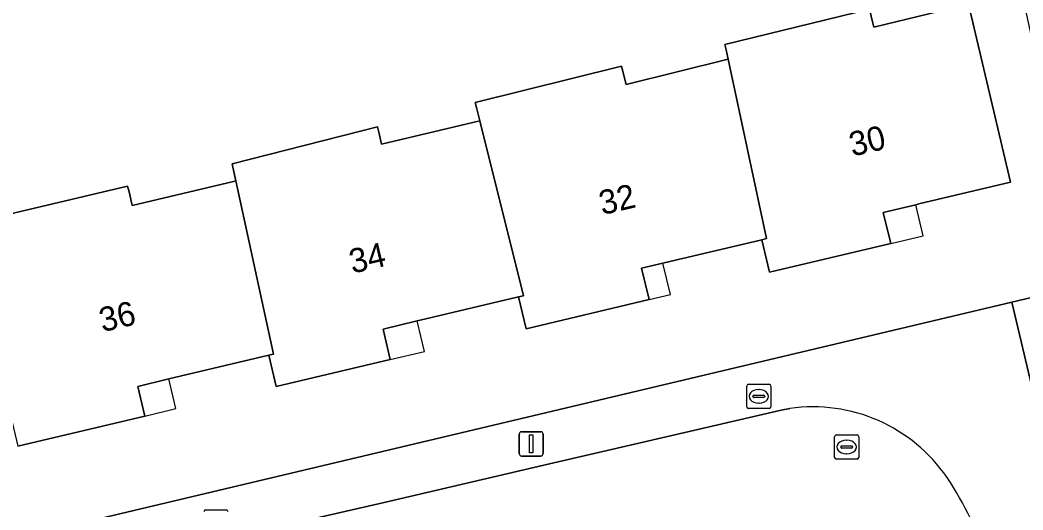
# Model space of a CAD drawing. Extents: x 162026 to 163502, y 387295 to 388169.
# Drawn here: x 163078.49 to 163119.9, y 387912.59 to 387932.82 of the extents above; entities that cross this region are included whole.
import ezdxf

# ---------------------------------------------------------------- set-up
doc = ezdxf.new("R2010")
doc.units = 0
for name, color, linetype in [('IMGEO_Erf', 7, 'Continuous'), ('IMGEO_Kolk', 7, 'Continuous'), ('IMGEO_Lichtmast', 7, 'Continuous'), ('IMGEO_Pand', 7, 'Continuous'), ('IMGEO_Pand_nummerreeks', 7, 'Continuous'), ('IMGEO_Pand_overbouw', 7, 'Continuous'), ('IMGEO_Rijbaan_lokaal_open', 7, 'Continuous'), ('IMGEO_Rioolput', 7, 'Continuous'), ('IMGEO_Voetpad_open', 7, 'Continuous')]:
    doc.layers.add(name, color=color, linetype=linetype)

msp = doc.modelspace()

# ---------------------------------------------------------------- linework, layer by layer
at = {"layer": 'IMGEO_Erf'}
msp.add_lwpolyline([(163117.36, 387945.614), (163071.72, 387934.977), (163076.092, 387916.046), (163076.338, 387914.98), (163076.416, 387914.632), (163077.193, 387911.149), (163119.437, 387921.166), (163122.45, 387921.881)], close=True, dxfattribs=at)
for points in [[(163076.227, 387924.375), (163082.93, 387925.965), (163082.988, 387925.721), (163083.12, 387925.163), (163087.303, 387926.155), (163087.401, 387926.179), (163087.279, 387926.741), (163087.248, 387926.884), (163093.243, 387928.406), (163093.296, 387928.184), (163093.412, 387927.696), (163097.47, 387928.659), (163097.349, 387929.146), (163097.284, 387929.408), (163103.325, 387930.912), (163103.513, 387930.156), (163107.722, 387931.204), (163107.64, 387931.586), (163107.593, 387931.804), (163113.565, 387933.266), (163113.707, 387932.683), (163113.747, 387932.523), (163117.37, 387933.41)], [(163117.646, 387933.479), (163119.391, 387926.122), (163115.6, 387925.223), (163115.476, 387925.194), (163114.134, 387924.876), (163114.439, 387923.588), (163109.434, 387922.401), (163109.115, 387923.747), (163105.548, 387922.902), (163105.035, 387922.78), (163104.153, 387922.571), (163104.46, 387921.276), (163099.384, 387920.072), (163099.073, 387921.385), (163095.24, 387920.476), (163094.884, 387920.391), (163093.476, 387920.057), (163093.775, 387918.797), (163089.068, 387917.68), (163088.761, 387918.975), (163084.635, 387917.997), (163084.577, 387917.983), (163083.345, 387917.691), (163083.636, 387916.465), (163078.397, 387915.223)]]:
    msp.add_lwpolyline(points, dxfattribs=at)
at = {"layer": 'IMGEO_Kolk'}
for p, q in [((163108.492, 387916.852), (163108.492, 387917.704)), ((163108.567, 387917.778), (163109.419, 387917.778)), ((163109.493, 387917.704), (163109.493, 387916.852)), ((163108.751, 387917.272), (163108.751, 387917.284)), ((163109.189, 387917.235), (163108.791, 387917.235)), ((163108.794, 387917.321), (163109.192, 387917.321)), ((163108.98, 387917.558), (163109.005, 387917.558)), ((163109.235, 387917.284), (163109.235, 387917.272)), ((163109.003, 387916.998), (163108.978, 387916.998)), ((163109.419, 387916.778), (163108.567, 387916.778)), ((163086.15, 387912.587), (163087.002, 387912.587))]:
    msp.add_line(p, q, dxfattribs=at)
for points in [[(163108.492, 387916.852), (163108.492, 387917.704)], [(163108.567, 387917.778), (163109.419, 387917.778)], [(163109.493, 387917.704), (163109.493, 387916.852)], [(163109.419, 387916.778), (163108.567, 387916.778)], [(163086.15, 387912.587), (163087.002, 387912.587)]]:
    msp.add_lwpolyline(points, dxfattribs=at)
for centre, radius, start, end in [((163108.569, 387917.702), 0.0765, 91.552, 178.448), ((163108.569, 387917.702), 0.0765, 91.552, 178.448), ((163109.417, 387917.702), 0.0765, 1.552, 88.448), ((163109.417, 387917.702), 0.0765, 1.552, 88.448), ((163108.791, 387917.281), 0.0403, 85.8775, 175.7526), ((163108.788, 387917.271), 0.0366, 178.938, 274.7102), ((163109.192, 387917.278), 0.043, 264.8664, 352.4533), ((163109.196, 387917.283), 0.0386, 1.7309, 96.639), ((163108.569, 387916.854), 0.0765, 181.552, 268.448), ((163108.569, 387916.854), 0.0765, 181.552, 268.448), ((163109.417, 387916.854), 0.0765, 271.552, 358.448), ((163109.417, 387916.854), 0.0765, 271.552, 358.448), ((163086.152, 387912.511), 0.0765, 91.552, 178.448), ((163086.152, 387912.511), 0.0765, 91.552, 178.448), ((163087, 387912.511), 0.0765, 1.552, 88.448), ((163087, 387912.511), 0.0765, 1.552, 88.448)]:
    msp.add_arc(centre, radius, start, end, dxfattribs=at)
for centre, major_axis, ratio, start_param, end_param in [((163108.979, 387917.278), (-0.387, 0.002), 0.722429, 4.712389, 7.853982), ((163109.004, 387917.278), (-0.39, 0.002), 0.717154, 1.570796, 4.712389)]:
    msp.add_ellipse(centre, major_axis=major_axis, ratio=ratio, start_param=start_param, end_param=end_param, dxfattribs=at)
at = {"layer": 'IMGEO_Lichtmast'}
for p, q in [((163099.097, 387914.915), (163099.097, 387915.715)), ((163099.097, 387915.715), (163099.097, 387914.915)), ((163099.197, 387915.815), (163099.987, 387915.815)), ((163099.987, 387915.815), (163099.197, 387915.815)), ((163100.087, 387915.715), (163100.087, 387914.915)), ((163100.087, 387914.915), (163100.087, 387915.715)), ((163099.987, 387914.815), (163099.197, 387914.815)), ((163099.197, 387914.815), (163099.987, 387914.815))]:
    msp.add_line(p, q, dxfattribs=at)
msp.add_lwpolyline([(163099.517, 387915.69), (163099.667, 387915.69), (163099.667, 387914.94), (163099.517, 387914.94), (163099.517, 387915.69)], dxfattribs=at)
for centre, start, end in [((163099.197, 387915.715), 90, 180), ((163099.197, 387915.715), 90, 180), ((163099.987, 387915.715), 0, 90), ((163099.987, 387915.715), 360, 90), ((163099.197, 387914.915), 180, 270), ((163099.197, 387914.915), 180, 270), ((163099.987, 387914.915), 270, 0), ((163099.987, 387914.915), 270, 0)]:
    msp.add_arc(centre, 0.1, start, end, dxfattribs=at)
at = {"layer": 'IMGEO_Pand'}
for points in [[(163107.722, 387931.204), (163109.31, 387923.791), (163109.115, 387923.747), (163109.434, 387922.401), (163114.439, 387923.588), (163114.134, 387924.876), (163115.476, 387925.194), (163115.6, 387925.223), (163119.391, 387926.122), (163117.646, 387933.479), (163117.37, 387933.41), (163113.747, 387932.523), (163113.707, 387932.683), (163113.565, 387933.266), (163107.593, 387931.804), (163107.64, 387931.586)], [(163107.722, 387931.204), (163103.513, 387930.156), (163103.325, 387930.912), (163097.284, 387929.408), (163097.349, 387929.146), (163097.47, 387928.659), (163099.269, 387921.431), (163099.073, 387921.385), (163099.384, 387920.072), (163104.46, 387921.276), (163104.153, 387922.571), (163105.035, 387922.78), (163105.548, 387922.902), (163109.115, 387923.747), (163109.31, 387923.791)], [(163097.47, 387928.659), (163093.412, 387927.696), (163093.296, 387928.184), (163093.243, 387928.406), (163087.248, 387926.884), (163087.279, 387926.741), (163087.401, 387926.179), (163088.954, 387919.021), (163088.761, 387918.975), (163089.068, 387917.68), (163093.775, 387918.797), (163093.476, 387920.057), (163094.884, 387920.391), (163095.24, 387920.476), (163099.073, 387921.385), (163099.269, 387921.431)], [(163087.401, 387926.179), (163087.303, 387926.155), (163083.12, 387925.163), (163082.988, 387925.721), (163082.93, 387925.965), (163076.227, 387924.375), (163078.397, 387915.223), (163083.636, 387916.465), (163083.345, 387917.691), (163084.577, 387917.983), (163084.635, 387917.997), (163088.761, 387918.975), (163088.954, 387919.021)]]:
    msp.add_lwpolyline(points, close=True, dxfattribs=at)
at = {"layer": 'IMGEO_Pand_overbouw'}
for points in [[(163115.476, 387925.194), (163114.134, 387924.876), (163114.439, 387923.588), (163115.782, 387923.906)], [(163105.035, 387922.78), (163104.153, 387922.571), (163104.46, 387921.276), (163105.342, 387921.485)], [(163094.884, 387920.391), (163093.476, 387920.057), (163093.775, 387918.797), (163095.183, 387919.131)], [(163084.635, 387917.997), (163084.577, 387917.983), (163083.345, 387917.691), (163083.636, 387916.465), (163084.926, 387916.771)]]:
    msp.add_lwpolyline(points, close=True, dxfattribs=at)
at = {"layer": 'IMGEO_Rijbaan_lokaal_open'}
msp.add_lwpolyline([(163110.276, 387916.78), (163109.91, 387916.711), (163104.037, 387915.346), (163100.346, 387914.488), (163093.52, 387912.901), (163089.914, 387912.063), (163085.119, 387910.948)], dxfattribs=at)
for centre, radius, start, end in [((163111.217, 387910.114), 6.733, 34.4383, 98.0384), ((163105.387, 387906.309), 13.693, 17.4831, 33.7712)]:
    msp.add_arc(centre, radius, start, end, dxfattribs=at)
at = {"layer": 'IMGEO_Rioolput'}
for p, q in [((163112.121, 387914.76), (163112.121, 387915.612)), ((163112.196, 387915.686), (163113.048, 387915.686)), ((163113.122, 387915.612), (163113.122, 387914.76)), ((163112.38, 387915.18), (163112.38, 387915.192)), ((163112.818, 387915.143), (163112.42, 387915.143)), ((163112.423, 387915.229), (163112.821, 387915.229)), ((163112.609, 387915.466), (163112.634, 387915.466)), ((163112.864, 387915.192), (163112.864, 387915.18)), ((163112.632, 387914.906), (163112.607, 387914.906)), ((163113.048, 387914.686), (163112.196, 387914.686))]:
    msp.add_line(p, q, dxfattribs=at)
for points in [[(163112.121, 387914.76), (163112.121, 387915.612)], [(163112.196, 387915.686), (163113.048, 387915.686)], [(163113.122, 387915.612), (163113.122, 387914.76)], [(163113.048, 387914.686), (163112.196, 387914.686)]]:
    msp.add_lwpolyline(points, dxfattribs=at)
for centre, radius, start, end in [((163112.198, 387915.61), 0.0765, 91.552, 178.448), ((163112.198, 387915.61), 0.0765, 91.552, 178.448), ((163113.046, 387915.61), 0.0765, 1.552, 88.448), ((163113.046, 387915.61), 0.0765, 1.552, 88.448), ((163112.42, 387915.189), 0.0403, 85.8775, 175.7526), ((163112.417, 387915.179), 0.0366, 178.938, 274.7102), ((163112.821, 387915.186), 0.043, 264.8664, 352.4533), ((163112.825, 387915.191), 0.0386, 1.7309, 96.639), ((163112.198, 387914.762), 0.0765, 181.552, 268.448), ((163112.198, 387914.762), 0.0765, 181.552, 268.448), ((163113.046, 387914.762), 0.0765, 271.552, 358.448), ((163113.046, 387914.762), 0.0765, 271.552, 358.448)]:
    msp.add_arc(centre, radius, start, end, dxfattribs=at)
for centre, major_axis, ratio, start_param, end_param in [((163112.608, 387915.186), (-0.387, 0.002), 0.722429, 4.712389, 7.853982), ((163112.633, 387915.186), (-0.39, 0.002), 0.717154, 1.570796, 4.712389)]:
    msp.add_ellipse(centre, major_axis=major_axis, ratio=ratio, start_param=start_param, end_param=end_param, dxfattribs=at)
at = {"layer": 'IMGEO_Voetpad_open'}
msp.add_lwpolyline([(163166.026, 387927.165), (163164.114, 387935.14), (163150.644, 387931.792), (163146.285, 387949.997), (163143.208, 387949.285), (163148.192, 387928.328), (163129.826, 387923.728), (163122.45, 387921.881), (163119.437, 387921.166), (163120.517, 387916.635)], close=True, dxfattribs=at)
for points in [[(163120.517, 387916.635), (163119.437, 387921.166), (163077.193, 387911.149), (163075.15, 387910.665), (163082.173, 387880.728)], [(163085.119, 387910.948), (163089.914, 387912.063), (163093.52, 387912.901), (163100.346, 387914.488), (163104.037, 387915.346), (163109.91, 387916.711), (163110.276, 387916.78)]]:
    msp.add_lwpolyline(points, dxfattribs=at)
for centre, radius, start, end in [((163111.217, 387910.114), 6.733, 34.4383, 98.0384), ((163105.387, 387906.309), 13.693, 17.4831, 33.7712)]:
    msp.add_arc(centre, radius, start, end, dxfattribs=at)

# ---------------------------------------------------------------- texts
at = {"layer": 'IMGEO_Pand_nummerreeks'}
for s, p in [('30', (163112.855, 387927.178)), ('32', (163102.528, 387924.759)), ('34', (163092.21, 387922.342)), ('36', (163081.888, 387919.924))]:
    msp.add_text(s, height=1, rotation=13.1838, dxfattribs=at).set_placement(p)

doc.saveas('drawing.dxf')
